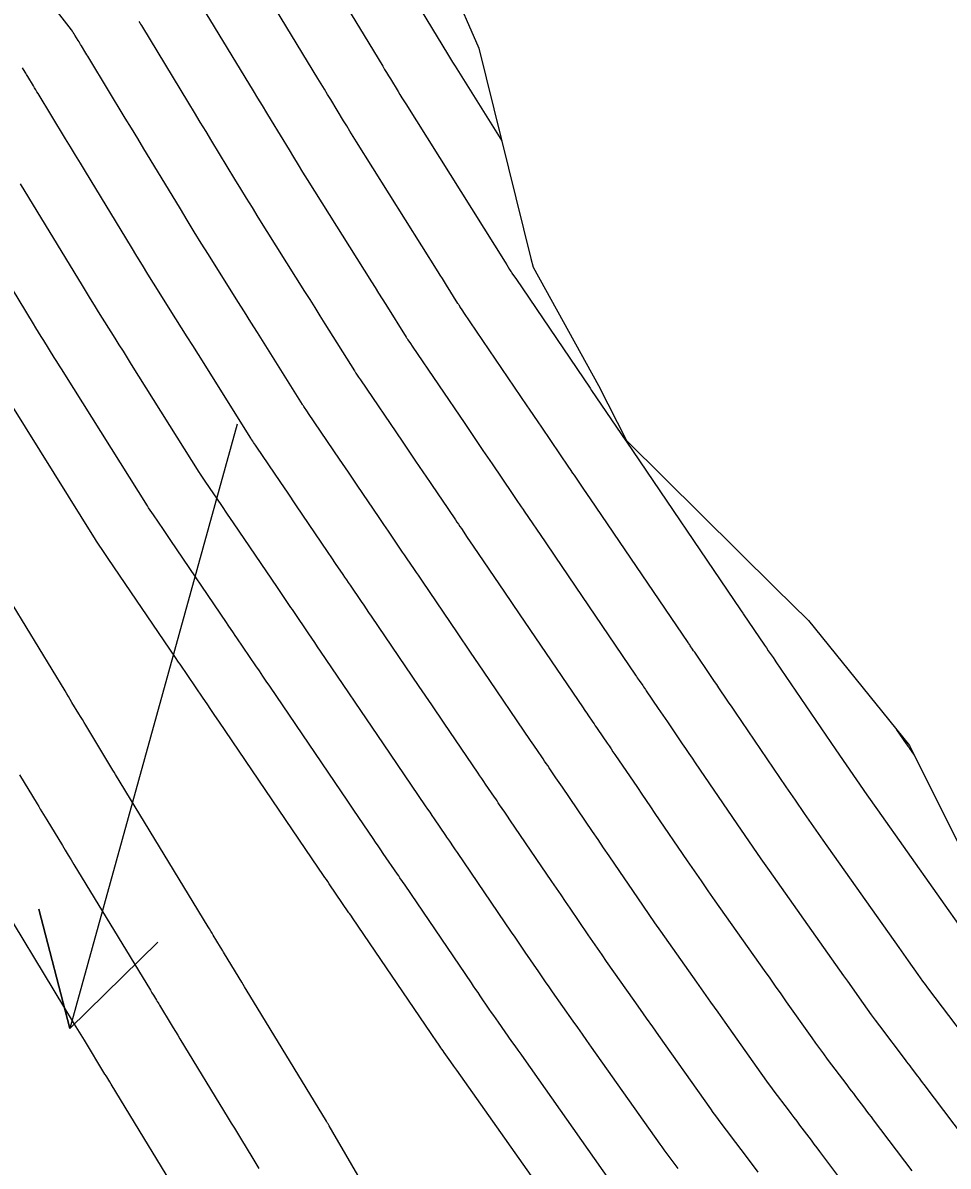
# Model space of a CAD drawing. Extents: x 954385 to 988206, y 1868364 to 1924553.
# Drawn here: x 957396.7 to 957441.7, y 1920532.9 to 1920588.4 of the extents above; entities that cross this region are included whole.
import ezdxf

# ---------------------------------------------------------------- set-up
doc = ezdxf.new("R2010")
doc.units = 0
for name, color, linetype in [('Default', 7, 'Continuous'), ('Ex_Major Contours', 7, 'Continuous'), ('Ex_Minor Contours', 7, 'Continuous'), ('Perimeter', 7, 'Continuous'), ('Slopes', 7, 'Continuous')]:
    doc.layers.add(name, color=color, linetype=linetype)

msp = doc.modelspace()

# ---------------------------------------------------------------- linework, layer by layer
at = {"layer": 'Default'}
msp.add_arc((966995.782, 1926764.927), 11459.156, 211.4606918, 214.0750737, dxfattribs=at)
at = {"layer": 'Ex_Major Contours'}
for points in [[(957404.984, 1920589.923), (957407.906, 1920585.108), (957408.124, 1920584.749), (957408.342, 1920584.39), (957408.56, 1920584.031), (957408.778, 1920583.671), (957409.65, 1920582.235), (957409.869, 1920581.877), (957410.089, 1920581.519), (957410.31, 1920581.162), (957410.533, 1920580.806), (957413.652, 1920575.835), (957413.824, 1920575.56), (957413.997, 1920575.285), (957414.17, 1920575.01), (957414.342, 1920574.735), (957415.336, 1920573.15), (957415.357, 1920573.117), (957415.378, 1920573.084), (957415.399, 1920573.052), (957415.421, 1920573.019), (957415.544, 1920572.837), (957415.628, 1920572.713), (957418.178, 1920568.954), (957418.512, 1920568.463), (957419.067, 1920567.644), (957419.289, 1920567.316), (957419.512, 1920566.988), (957420.485, 1920565.554), (957420.582, 1920565.412), (957420.678, 1920565.27), (957420.919, 1920564.915), (957421.015, 1920564.773), (957421.063, 1920564.702), (957422.079, 1920563.207), (957422.556, 1920562.505), (957426.476, 1920556.736), (957426.519, 1920556.672), (957426.562, 1920556.608), (957426.605, 1920556.545), (957426.649, 1920556.481), (957426.822, 1920556.228), (957426.865, 1920556.164), (957426.908, 1920556.101), (957426.952, 1920556.037), (957426.995, 1920555.974), (957427.577, 1920555.118), (957427.689, 1920554.954), (957427.8, 1920554.79), (957427.912, 1920554.626), (957428.023, 1920554.463), (957428.745, 1920553.402), (957428.903, 1920553.171), (957429.06, 1920552.939), (957429.218, 1920552.708), (957429.375, 1920552.477), (957431.39, 1920549.519), (957431.779, 1920548.95), (957432.171, 1920548.382), (957432.566, 1920547.817), (957432.962, 1920547.252), (957435.998, 1920542.956), (957436.19, 1920542.685), (957436.381, 1920542.414), (957436.573, 1920542.142), (957436.764, 1920541.871), (957437.531, 1920540.786), (957437.724, 1920540.515), (957437.919, 1920540.247), (957438.116, 1920539.979), (957438.315, 1920539.714), (957439.564, 1920538.061), (957439.64, 1920537.961), (957439.715, 1920537.862), (957439.791, 1920537.762), (957439.866, 1920537.662), (957440.168, 1920537.263), (957440.243, 1920537.163), (957440.319, 1920537.063), (957440.394, 1920536.963), (957440.469, 1920536.863), (957442.886, 1920533.667)], [(957425.219, 1920532.236), (957421.065, 1920538.117), (957420.918, 1920538.326), (957420.77, 1920538.534), (957420.623, 1920538.743), (957420.475, 1920538.952), (957419.813, 1920539.889), (957419.702, 1920540.047), (957419.592, 1920540.205), (957419.482, 1920540.364), (957419.373, 1920540.523), (957418.938, 1920541.162), (957418.83, 1920541.321), (957418.721, 1920541.481), (957418.612, 1920541.641), (957418.504, 1920541.8), (957415.281, 1920546.535), (957415.158, 1920546.714), (957415.036, 1920546.894), (957414.975, 1920546.984), (957414.914, 1920547.073), (957414.228, 1920548.079), (957414.103, 1920548.262), (957413.979, 1920548.444), (957413.855, 1920548.627), (957413.73, 1920548.81), (957412.801, 1920550.177), (957412.507, 1920550.611), (957408.712, 1920556.197), (957408.544, 1920556.444), (957408.376, 1920556.691), (957408.208, 1920556.938), (957408.041, 1920557.185), (957407.119, 1920558.541), (957407.035, 1920558.666), (957406.95, 1920558.791), (957406.696, 1920559.166), (957406.611, 1920559.29), (957403.91, 1920563.272), (957403.552, 1920563.8), (957403.062, 1920564.521), (957402.991, 1920564.627), (957402.829, 1920564.866), (957402.789, 1920564.924), (957402.778, 1920564.941), (957402.768, 1920564.958), (957398.76, 1920571.35), (957398.632, 1920571.553), (957398.504, 1920571.757), (957398.377, 1920571.961), (957398.249, 1920572.164), (957397.738, 1920572.979), (957397.61, 1920573.183), (957397.483, 1920573.387), (957397.358, 1920573.592), (957397.232, 1920573.797), (957393.467, 1920579.998)], [(957396.563, 1920551.896), (957397.413, 1920550.493), (957397.492, 1920550.364), (957397.57, 1920550.235), (957397.727, 1920549.976), (957397.806, 1920549.846), (957397.884, 1920549.717), (957398.645, 1920548.463), (957398.785, 1920548.233), (957398.925, 1920548.002), (957399.066, 1920547.772), (957399.206, 1920547.541), (957402.917, 1920541.437), (957402.991, 1920541.316), (957403.064, 1920541.195), (957403.212, 1920540.952), (957403.249, 1920540.891), (957403.286, 1920540.83), (957403.323, 1920540.77), (957403.36, 1920540.709), (957403.922, 1920539.78), (957404.029, 1920539.605), (957404.135, 1920539.43), (957404.241, 1920539.256), (957404.348, 1920539.081), (957406.696, 1920535.226), (957406.845, 1920534.982), (957406.993, 1920534.738), (957407.142, 1920534.494), (957407.29, 1920534.251), (957407.884, 1920533.275), (957408.031, 1920533.031), (957408.178, 1920532.786)]]:
    msp.add_lwpolyline(points, dxfattribs=at)
at = {"layer": 'Ex_Minor Contours'}
for points in [[(957412.502, 1920594.876), (957417.346, 1920586.895), (957417.437, 1920586.745), (957417.588, 1920586.496), (957417.619, 1920586.446), (957417.649, 1920586.396), (957417.68, 1920586.347), (957417.711, 1920586.297), (957419.978, 1920582.684)], [(957409.996, 1920593.225), (957414.2, 1920586.299), (957414.292, 1920586.146), (957414.385, 1920585.993), (957414.478, 1920585.84), (957414.571, 1920585.687), (957414.942, 1920585.076), (957415.035, 1920584.923), (957415.129, 1920584.77), (957415.223, 1920584.618), (957415.318, 1920584.467), (957420.138, 1920576.785), (957420.222, 1920576.652), (957420.363, 1920576.427), (957420.39, 1920576.384), (957420.418, 1920576.341), (957420.445, 1920576.299), (957420.474, 1920576.257), (957420.646, 1920576.002), (957420.655, 1920575.99), (957424.268, 1920570.662), (957424.341, 1920570.555), (957426.001, 1920568.109), (957426.015, 1920568.088), (957431.574, 1920559.906), (957431.606, 1920559.858), (957431.682, 1920559.747), (957431.703, 1920559.716), (957432.742, 1920558.19), (957432.832, 1920558.057), (957432.923, 1920557.923), (957433.151, 1920557.589), (957433.241, 1920557.456), (957433.287, 1920557.389), (957436.197, 1920553.117), (957436.698, 1920552.384), (957437.203, 1920551.653), (957437.711, 1920550.924), (957438.222, 1920550.198), (957442.546, 1920544.077)], [(957442.397, 1920539.277), (957440.67, 1920541.561), (957440.55, 1920541.721), (957440.431, 1920541.882), (957440.313, 1920542.045), (957440.197, 1920542.208), (957439.735, 1920542.862), (957439.619, 1920543.026), (957439.503, 1920543.19), (957439.388, 1920543.353), (957439.272, 1920543.517), (957435.592, 1920548.725), (957435.138, 1920549.371), (957434.687, 1920550.018), (957434.239, 1920550.667), (957433.793, 1920551.318), (957431.331, 1920554.933), (957431.23, 1920555.082), (957431.128, 1920555.231), (957431.027, 1920555.38), (957430.925, 1920555.529), (957430.519, 1920556.125), (957430.418, 1920556.274), (957430.316, 1920556.423), (957430.215, 1920556.572), (957430.113, 1920556.722), (957429.349, 1920557.845), (957429.295, 1920557.924), (957429.241, 1920558.003), (957429.133, 1920558.162), (957429.106, 1920558.202), (957429.079, 1920558.241), (957429.052, 1920558.281), (957429.025, 1920558.321), (957424.285, 1920565.297), (957423.965, 1920565.768), (957423.509, 1920566.439), (957423.437, 1920566.546), (957423.315, 1920566.725), (957423.242, 1920566.832), (957421.927, 1920568.772), (957421.749, 1920569.033), (957421.334, 1920569.644), (957421.216, 1920569.819), (957418.141, 1920574.351), (957418.089, 1920574.428), (957417.947, 1920574.638), (957417.922, 1920574.675), (957417.898, 1920574.713), (957417.873, 1920574.75), (957417.849, 1920574.788), (957417.296, 1920575.671), (957417.196, 1920575.831), (957417.096, 1920575.991), (957416.995, 1920576.15), (957416.895, 1920576.31), (957412.926, 1920582.636), (957412.767, 1920582.89), (957412.609, 1920583.145), (957412.452, 1920583.4), (957412.296, 1920583.655), (957411.675, 1920584.679), (957411.519, 1920584.935), (957411.364, 1920585.191), (957411.208, 1920585.447), (957411.053, 1920585.703), (957407.49, 1920591.574)], [(957436.889, 1920531.673), (957435.57, 1920533.418), (957435.431, 1920533.602), (957435.291, 1920533.787), (957435.152, 1920533.971), (957435.013, 1920534.155), (957434.457, 1920534.892), (957434.317, 1920535.077), (957434.178, 1920535.261), (957434.039, 1920535.445), (957433.9, 1920535.629), (957433.209, 1920536.542), (957433.049, 1920536.756), (957432.89, 1920536.972), (957432.733, 1920537.188), (957432.578, 1920537.406), (957430.824, 1920539.889), (957430.481, 1920540.375), (957430.137, 1920540.862), (957429.793, 1920541.349), (957429.449, 1920541.835), (957427.703, 1920544.307), (957427.42, 1920544.709), (957427.14, 1920545.112), (957426.861, 1920545.516), (957426.583, 1920545.921), (957425.464, 1920547.564), (957425.194, 1920547.96), (957424.925, 1920548.356), (957424.655, 1920548.752), (957424.385, 1920549.148), (957422.926, 1920551.291), (957422.847, 1920551.408), (957422.768, 1920551.524), (957422.689, 1920551.64), (957422.61, 1920551.756), (957422.286, 1920552.231), (957422.211, 1920552.343), (957422.135, 1920552.454), (957422.059, 1920552.565), (957421.984, 1920552.676), (957421.68, 1920553.12), (957421.605, 1920553.232), (957421.529, 1920553.343), (957421.453, 1920553.454), (957421.378, 1920553.565), (957419.096, 1920556.923), (957418.463, 1920557.855), (957417.83, 1920558.787), (957416.123, 1920561.3), (957416.027, 1920561.441), (957415.931, 1920561.583), (957415.835, 1920561.724), (957415.739, 1920561.865), (957415.355, 1920562.431), (957415.259, 1920562.572), (957415.163, 1920562.714), (957415.067, 1920562.855), (957414.971, 1920562.996), (957414.48, 1920563.72), (957414.252, 1920564.056), (957414.024, 1920564.391), (957412.962, 1920565.957), (957412.533, 1920566.59), (957412.103, 1920567.224), (957410.602, 1920569.436), (957410.545, 1920569.52), (957410.475, 1920569.624), (957410.432, 1920569.687), (957410.368, 1920569.781), (957410.353, 1920569.804), (957410.338, 1920569.827), (957410.323, 1920569.85), (957410.309, 1920569.873), (957408.434, 1920572.862), (957408.117, 1920573.368), (957407.8, 1920573.874), (957407.483, 1920574.38), (957407.165, 1920574.885), (957405.733, 1920577.167), (957405.39, 1920577.717), (957405.049, 1920578.267), (957404.709, 1920578.819), (957404.372, 1920579.373), (957402.906, 1920581.787), (957402.603, 1920582.287), (957402.299, 1920582.786), (957401.996, 1920583.285), (957401.693, 1920583.785), (957399.972, 1920586.621), (957399.923, 1920586.701), (957399.875, 1920586.781), (957399.827, 1920586.861), (957399.778, 1920586.941), (957399.568, 1920587.291), (957399.529, 1920587.356), (957399.49, 1920587.422), (957399.45, 1920587.487), (957399.411, 1920587.553), (957399.253, 1920587.816), (957399.213, 1920587.881), (957399.171, 1920587.944), (957399.127, 1920588.007), (957399.081, 1920588.068), (957397.386, 1920590.266)], [(957402.357, 1920588.472), (957402.397, 1920588.405), (957402.438, 1920588.339), (957402.478, 1920588.272), (957404.76, 1920584.512), (957405.04, 1920584.05), (957405.321, 1920583.588), (957405.601, 1920583.126), (957405.882, 1920582.664), (957407.004, 1920580.815), (957407.286, 1920580.354), (957407.569, 1920579.893), (957407.854, 1920579.434), (957408.14, 1920578.975), (957410.408, 1920575.36), (957410.653, 1920574.97), (957410.898, 1920574.579), (957411.143, 1920574.189), (957411.388, 1920573.798), (957412.822, 1920571.512), (957412.84, 1920571.483), (957412.858, 1920571.456), (957412.876, 1920571.428), (957412.895, 1920571.4), (957412.995, 1920571.251), (957413.028, 1920571.203), (957413.115, 1920571.075), (957415.14, 1920568.089), (957415.467, 1920567.608), (957415.793, 1920567.128), (957416.495, 1920566.092), (957416.633, 1920565.889), (957416.771, 1920565.686), (957416.908, 1920565.483), (957417.046, 1920565.28), (957417.728, 1920564.275), (957417.8, 1920564.169), (957417.872, 1920564.063), (957417.944, 1920563.956), (957418.016, 1920563.85), (957418.305, 1920563.426), (957418.449, 1920563.213), (957418.593, 1920563.001), (957420.113, 1920560.764), (957420.826, 1920559.714), (957423.927, 1920555.15), (957423.986, 1920555.063), (957424.045, 1920554.976), (957424.105, 1920554.888), (957424.164, 1920554.801), (957424.403, 1920554.452), (957424.462, 1920554.364), (957424.522, 1920554.277), (957424.581, 1920554.19), (957424.641, 1920554.102), (957425.093, 1920553.437), (957425.189, 1920553.297), (957425.284, 1920553.157), (957425.379, 1920553.017), (957425.475, 1920552.877), (957426.565, 1920551.275), (957426.779, 1920550.961), (957426.992, 1920550.648), (957427.206, 1920550.334), (957427.42, 1920550.02), (957428.987, 1920547.72), (957429.32, 1920547.233), (957429.655, 1920546.747), (957429.993, 1920546.263), (957430.333, 1920545.78), (957432.724, 1920542.396), (957432.991, 1920542.017), (957433.259, 1920541.638), (957433.527, 1920541.259), (957433.794, 1920540.88), (957435.031, 1920539.13), (957435.217, 1920538.869), (957435.405, 1920538.609), (957435.595, 1920538.351), (957435.787, 1920538.095), (957436.732, 1920536.845), (957436.839, 1920536.703), (957436.947, 1920536.561), (957437.054, 1920536.419), (957437.161, 1920536.277), (957437.59, 1920535.709), (957437.698, 1920535.567), (957437.805, 1920535.425), (957437.912, 1920535.283), (957438.02, 1920535.141), (957439.887, 1920532.67)], [(957432.436, 1920532.602), (957431.669, 1920533.618), (957431.539, 1920533.789), (957431.41, 1920533.961), (957431.28, 1920534.132), (957431.15, 1920534.303), (957430.632, 1920534.989), (957430.503, 1920535.161), (957430.376, 1920535.334), (957430.249, 1920535.508), (957430.125, 1920535.683), (957427.613, 1920539.239), (957427.314, 1920539.663), (957427.015, 1920540.086), (957426.716, 1920540.51), (957426.416, 1920540.933), (957425.073, 1920542.834), (957424.848, 1920543.155), (957424.624, 1920543.476), (957424.401, 1920543.798), (957424.18, 1920544.122), (957423.298, 1920545.417), (957423.077, 1920545.741), (957422.857, 1920546.064), (957422.636, 1920546.388), (957422.416, 1920546.712), (957420.378, 1920549.706), (957420.252, 1920549.891), (957420.126, 1920550.076), (957419.874, 1920550.445), (957419.811, 1920550.538), (957419.748, 1920550.63), (957419.685, 1920550.723), (957419.622, 1920550.815), (957419.196, 1920551.44), (957419.104, 1920551.575), (957419.012, 1920551.71), (957418.92, 1920551.845), (957418.828, 1920551.98), (957417.185, 1920554.399), (957416.576, 1920555.296), (957415.967, 1920556.192), (957413.652, 1920559.599), (957413.532, 1920559.776), (957413.412, 1920559.952), (957413.293, 1920560.129), (957413.173, 1920560.305), (957412.634, 1920561.099), (957412.543, 1920561.232), (957412.453, 1920561.364), (957412.363, 1920561.497), (957412.273, 1920561.63), (957411.913, 1920562.16), (957411.733, 1920562.426), (957411.553, 1920562.691), (957409.985, 1920565.003), (957409.599, 1920565.572), (957409.212, 1920566.142), (957408.089, 1920567.798), (957408.019, 1920567.901), (957407.927, 1920568.037), (957407.89, 1920568.091), (957407.842, 1920568.162), (957407.83, 1920568.18), (957407.818, 1920568.198), (957407.806, 1920568.216), (957407.795, 1920568.235), (957405.246, 1920572.3), (957404.973, 1920572.734), (957404.701, 1920573.168), (957404.429, 1920573.602), (957404.157, 1920574.036), (957403.068, 1920575.771), (957402.797, 1920576.205), (957402.527, 1920576.641), (957402.259, 1920577.077), (957401.992, 1920577.514), (957399.759, 1920581.191), (957399.519, 1920581.588), (957399.278, 1920581.984), (957399.037, 1920582.381), (957398.796, 1920582.777), (957397.466, 1920584.97), (957397.409, 1920585.064), (957397.352, 1920585.157), (957397.296, 1920585.251), (957397.24, 1920585.344), (957396.965, 1920585.801), (957396.933, 1920585.854), (957396.902, 1920585.906), (957396.871, 1920585.958), (957396.839, 1920586.01), (957396.714, 1920586.219)], [(957428.543, 1920532.79), (957428.446, 1920532.919), (957428.054, 1920533.436), (957427.957, 1920533.566), (957427.861, 1920533.696), (957427.766, 1920533.828), (957427.672, 1920533.96), (957424.339, 1920538.678), (957424.116, 1920538.994), (957423.893, 1920539.31), (957423.669, 1920539.626), (957423.446, 1920539.942), (957422.443, 1920541.362), (957422.275, 1920541.601), (957422.108, 1920541.841), (957421.942, 1920542.081), (957421.776, 1920542.323), (957421.118, 1920543.289), (957420.953, 1920543.531), (957420.789, 1920543.773), (957420.624, 1920544.014), (957420.46, 1920544.256), (957417.829, 1920548.12), (957417.736, 1920548.258), (957417.642, 1920548.395), (957417.455, 1920548.67), (957417.408, 1920548.738), (957417.362, 1920548.807), (957417.315, 1920548.876), (957417.268, 1920548.944), (957416.712, 1920549.759), (957416.604, 1920549.918), (957416.496, 1920550.077), (957416.387, 1920550.236), (957416.279, 1920550.395), (957414.914, 1920552.404), (957414.237, 1920553.401), (957411.182, 1920557.898), (957411.038, 1920558.11), (957410.894, 1920558.321), (957410.751, 1920558.533), (957410.607, 1920558.745), (957409.876, 1920559.82), (957409.81, 1920559.918), (957409.744, 1920560.015), (957409.678, 1920560.113), (957409.612, 1920560.21), (957409.281, 1920560.698), (957409.082, 1920560.991), (957406.947, 1920564.138), (957406.665, 1920564.554), (957406.382, 1920564.971), (957405.576, 1920566.16), (957405.514, 1920566.251), (957405.378, 1920566.452), (957405.351, 1920566.491), (957405.316, 1920566.543), (957405.307, 1920566.556), (957405.298, 1920566.57), (957405.29, 1920566.583), (957405.281, 1920566.596), (957402.003, 1920571.825), (957401.803, 1920572.144), (957401.603, 1920572.463), (957401.403, 1920572.781), (957401.203, 1920573.1), (957400.403, 1920574.375), (957400.203, 1920574.694), (957400.005, 1920575.014), (957399.808, 1920575.335), (957399.612, 1920575.656), (957396.613, 1920580.595)], [(957422.766, 1920530.513), (957417.792, 1920537.556), (957417.648, 1920537.758), (957417.505, 1920537.961), (957417.184, 1920538.416), (957417.13, 1920538.493), (957417.076, 1920538.57), (957417.023, 1920538.647), (957416.97, 1920538.724), (957416.759, 1920539.034), (957416.653, 1920539.189), (957416.548, 1920539.344), (957412.732, 1920544.949), (957412.675, 1920545.033), (957412.603, 1920545.139), (957412.56, 1920545.202), (957411.599, 1920546.61), (957411.531, 1920546.711), (957411.462, 1920546.811), (957411.394, 1920546.912), (957411.325, 1920547.013), (957410.777, 1920547.82), (957406.241, 1920554.496), (957406.05, 1920554.778), (957405.858, 1920555.06), (957405.666, 1920555.342), (957405.475, 1920555.624), (957404.362, 1920557.263), (957404.288, 1920557.372), (957404.14, 1920557.59), (957400.872, 1920562.407), (957400.549, 1920562.883), (957400.468, 1920563.003), (957400.275, 1920563.288), (957400.261, 1920563.309), (957400.254, 1920563.319), (957395.517, 1920570.874)], [(957416.423, 1920526.549), (957412.117, 1920533.963), (957411.958, 1920534.235), (957411.596, 1920534.86), (957411.546, 1920534.945), (957411.533, 1920534.967), (957411.52, 1920534.989), (957411.466, 1920535.078), (957407.752, 1920541.179), (957407.621, 1920541.393), (957407.491, 1920541.608), (957407.36, 1920541.823), (957407.229, 1920542.038), (957406.47, 1920543.286), (957406.433, 1920543.348), (957406.358, 1920543.472), (957406.32, 1920543.533), (957405.972, 1920544.107), (957405.909, 1920544.209), (957405.847, 1920544.312), (957405.785, 1920544.414), (957405.723, 1920544.517), (957401.23, 1920551.913), (957401.164, 1920552.021), (957401.099, 1920552.129), (957399.781, 1920554.303), (957399.696, 1920554.442), (957399.612, 1920554.581), (957399.528, 1920554.72), (957399.444, 1920554.859), (957399.107, 1920555.414), (957399.023, 1920555.553), (957398.939, 1920555.692), (957398.854, 1920555.831), (957398.77, 1920555.97), (957396.249, 1920560.124)], [(957440.018, 1920552.851), (957439.789, 1920553.176), (957439.75, 1920553.23), (957439.713, 1920553.284), (957439.675, 1920553.339), (957439.637, 1920553.393), (957439.167, 1920554.085)], [(957404.815, 1920530.623), (957401.011, 1920536.875), (957400.942, 1920536.988), (957400.794, 1920537.231), (957400.767, 1920537.276), (957400.726, 1920537.344), (957400.712, 1920537.366), (957399.713, 1920539.007), (957399.633, 1920539.138), (957399.554, 1920539.269), (957399.395, 1920539.531), (957399.315, 1920539.662), (957399.235, 1920539.793), (957394.791, 1920547.111)]]:
    msp.add_lwpolyline(points, dxfattribs=at)
at = {"layer": 'Perimeter'}
msp.add_lwpolyline([(957377.645, 1920651.393), (957382.738, 1920646.708), (957389.091, 1920638.966), (957392.202, 1920634.979), (957395.037, 1920630.966), (957400.539, 1920622.683), (957404.069, 1920616.857), (957405.292, 1920613.92), (957408.749, 1920604.323), (957414.15, 1920597.586), (957414.838, 1920596.415), (957418.869, 1920587.183), (957421.387, 1920576.968), (957421.499, 1920576.54), (957424.682, 1920570.806), (957426.041, 1920568.13), (957433.269, 1920560.96), (957434.873, 1920559.381), (957439.78, 1920553.328), (957444.249, 1920544.369)], dxfattribs=at)
at = {"layer": 'Slopes'}
msp.add_lwpolyline([(957407.131, 1920568.928), (957398.997, 1920539.572), (957397.494, 1920545.38), (957398.997, 1920539.572), (957403.276, 1920543.778)], dxfattribs=at)

doc.saveas('drawing.dxf')
